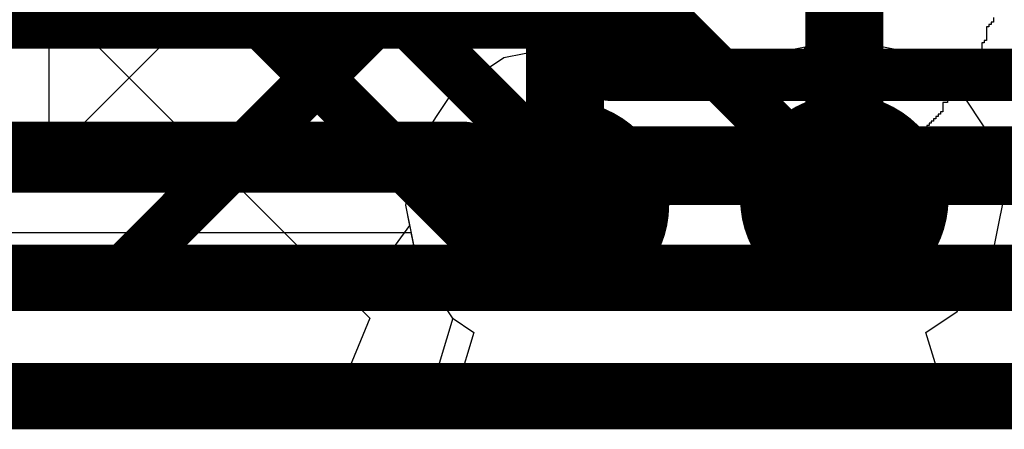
# Model space of a CAD drawing. Header units: millimetres. Extents: x -2 to 68, y -2 to 27.4.
# Tile 282 of 594: x 34.5 to 36.4, y 0.2 to 1. Entities that reach past the tile are written whole.
import ezdxf

# ---------------------------------------------------------------- set-up
doc = ezdxf.new("R2010")
doc.units = ezdxf.units.MM
for name, color, linetype in [('BottomLayer', 5, 'Continuous'), ('DrillGuide', 244, 'Continuous'), ('MidLayer1', 16, 'Continuous'), ('MidLayer2', 76, 'Continuous'), ('MidLayer3', 90, 'Continuous'), ('MidLayer4', 156, 'Continuous'), ('MidLayer5', 130, 'Continuous'), ('MidLayer6', 216, 'Continuous'), ('MidLayer7', 6, 'Continuous'), ('MidLayer8', 54, 'Continuous'), ('MultiLayer', 9, 'Continuous'), ('TopLayer', 1, 'Continuous'), ('TopOverlay', 2, 'Continuous'), ('ViaHoleLayer', 16, 'Continuous')]:
    doc.layers.add(name, color=color, linetype=linetype)

msp = doc.modelspace()

# ---------------------------------------------------------------- linework, layer by layer
at = {"layer": 'BottomLayer'}
for p, q in [((33.7573, 1.8463), (35.1708, 0.4329)), ((35.1708, 0.4329), (35.1182, 0.3059)), ((35.1182, 0.3059), (32.6703, 0.3059))]:
    msp.add_line(p, q, dxfattribs=at)
at = {"layer": 'BottomLayer', "const_width": 0.1}
for points in [[(34.3376, 2.1922), (35.6298, 0.9)], [(34.1376, 2.1094), (35.547, 0.7)], [(33.9376, 2.0265), (35.4641, 0.5)], [(35.6298, 0.9), (45.0003, 0.9)], [(35.547, 0.7), (45.0831, 0.7)], [(35.4641, 0.5), (45.166, 0.5)]]:
    msp.add_lwpolyline(points, dxfattribs=at)
at = {"layer": 'BottomLayer', "const_width": 0.05}
for points in [[(35.6048, 0.9, 1), (35.6548, 0.9, 1)], [(35.6048, 0.9, 1), (35.6548, 0.9, 1)], [(35.522, 0.7, 1), (35.572, 0.7, 1)], [(35.522, 0.7, 1), (35.572, 0.7, 1)], [(35.4391, 0.5, 1), (35.4891, 0.5, 1)], [(35.4391, 0.5, 1), (35.4891, 0.5, 1)]]:
    msp.add_lwpolyline(points, format="xyb", close=True, dxfattribs=at)
at = {"layer": 'DrillGuide', "const_width": 0.1}
for points in [[(36.031, 0.662, 1), (36.131, 0.662, 1)], [(35.495, 0.65, 1), (35.595, 0.65, 1)]]:
    msp.add_lwpolyline(points, format="xyb", close=True, dxfattribs=at)
at = {"layer": 'MidLayer1'}
for p, q in [((35.3666, 1.0156), (35.3666, 0.8916)), ((35.3666, 0.8916), (35.3287, 0.8663)), ((35.3287, 0.8663), (35.2624, 0.7671)), ((35.2624, 0.7671), (35.2391, 0.65)), ((35.2391, 0.65), (35.2624, 0.533)), ((35.2624, 0.533), (35.3287, 0.4337)), ((35.33, 0.4329), (35.2914, 0.3059)), ((35.3287, 0.4337), (35.33, 0.4329)), ((35.2914, 0.3059), (23.2523, 0.3059))]:
    msp.add_line(p, q, dxfattribs=at)
at = {"layer": 'MidLayer1', "const_width": 0.15}
for points in [[(35.545, 0.706), (35.545, 1.197)], [(36.081, 0.718), (36.081, 1.209)]]:
    msp.add_lwpolyline(points, dxfattribs=at)
at = {"layer": 'MidLayer1'}
for points, const_width in [([(35.981, 0.662, 1), (36.181, 0.662, 1)], 0.2), ([(35.445, 0.65, 1), (35.645, 0.65, 1)], 0.2), ([(35.5075, 0.706, 1), (35.5825, 0.706, 1)], 0.075), ([(36.0435, 0.718, 1), (36.1185, 0.718, 1)], 0.075)]:
    msp.add_lwpolyline(points, format="xyb", close=True, dxfattribs=dict(at, const_width=const_width))
at = {"layer": 'MidLayer2'}
for p, q in [((32.2976, 0.5977), (35.2495, 0.5977)), ((35.2495, 0.5977), (35.2624, 0.533)), ((35.2624, 0.533), (35.3287, 0.4337)), ((35.33, 0.4329), (35.2914, 0.3059)), ((35.3287, 0.4337), (35.33, 0.4329)), ((35.2914, 0.3059), (23.2523, 0.3059))]:
    msp.add_line(p, q, dxfattribs=at)
at = {"layer": 'MidLayer2', "const_width": 0.1}
for points in [[(32.397, 1), (35.743, 1)], [(35.743, 1), (36.081, 0.662)], [(32.2976, 0.76), (35.3538, 0.76)], [(35.3538, 0.76), (35.4638, 0.65)], [(35.4638, 0.65), (35.545, 0.65)]]:
    msp.add_lwpolyline(points, dxfattribs=at)
at = {"layer": 'MidLayer2'}
for points, const_width in [([(35.718, 1, 1), (35.768, 1, 1)], 0.05), ([(35.718, 1, 1), (35.768, 1, 1)], 0.05), ([(35.981, 0.662, 1), (36.181, 0.662, 1)], 0.2), ([(35.445, 0.65, 1), (35.645, 0.65, 1)], 0.2), ([(35.3288, 0.76, 1), (35.3788, 0.76, 1)], 0.05), ([(35.3288, 0.76, 1), (35.3788, 0.76, 1)], 0.05), ([(35.4388, 0.65, 1), (35.4888, 0.65, 1)], 0.05), ([(35.4388, 0.65, 1), (35.4888, 0.65, 1)], 0.05), ([(35.52, 0.65, 1), (35.57, 0.65, 1)], 0.05), ([(36.056, 0.662, 1), (36.106, 0.662, 1)], 0.05)]:
    msp.add_lwpolyline(points, format="xyb", close=True, dxfattribs=dict(at, const_width=const_width))
at = {"layer": 'MidLayer3'}
for p, q in [((36.081, 0.9679), (35.9639, 0.9446)), ((36.1981, 0.9446), (36.081, 0.9679)), ((35.545, 0.9559), (35.4279, 0.9326)), ((35.662, 0.9326), (35.545, 0.9559)), ((35.9639, 0.9446), (35.8933, 0.8974)), ((36.2973, 0.8783), (36.1981, 0.9446)), ((35.4279, 0.9326), (35.3287, 0.8663)), ((35.7613, 0.8663), (35.662, 0.9326)), ((35.8933, 0.8974), (35.7613, 0.8663)), ((36.3636, 0.7791), (36.2973, 0.8783)), ((35.3287, 0.8663), (35.2624, 0.7671)), ((36.3772, 0.7106), (36.3636, 0.7791)), ((35.2624, 0.7671), (35.2391, 0.65)), ((36.4991, 0.722), (36.3772, 0.7106)), ((35.2391, 0.65), (35.2624, 0.533)), ((35.2624, 0.533), (35.3287, 0.4337)), ((35.33, 0.4329), (35.2914, 0.3059)), ((35.3287, 0.4337), (35.33, 0.4329)), ((35.2914, 0.3059), (23.2523, 0.3059))]:
    msp.add_line(p, q, dxfattribs=at)
at = {"layer": 'MidLayer3', "const_width": 0.2}
for points in [[(35.981, 0.662, 1), (36.181, 0.662, 1)], [(35.445, 0.65, 1), (35.645, 0.65, 1)]]:
    msp.add_lwpolyline(points, format="xyb", close=True, dxfattribs=at)
at = {"layer": 'MidLayer4'}
for p, q in [((36.081, 0.9679), (35.9639, 0.9446)), ((36.1981, 0.9446), (36.081, 0.9679)), ((35.545, 0.9559), (35.4279, 0.9326)), ((35.662, 0.9326), (35.545, 0.9559)), ((35.9639, 0.9446), (35.8933, 0.8974)), ((36.2973, 0.8783), (36.1981, 0.9446)), ((35.4279, 0.9326), (35.3287, 0.8663)), ((35.7613, 0.8663), (35.662, 0.9326)), ((35.8933, 0.8974), (35.7613, 0.8663)), ((36.3636, 0.7791), (36.2973, 0.8783)), ((35.3287, 0.8663), (35.2624, 0.7671)), ((36.3772, 0.7106), (36.3636, 0.7791)), ((35.2624, 0.7671), (35.2391, 0.65)), ((36.4991, 0.722), (36.3772, 0.7106)), ((35.2391, 0.65), (35.2624, 0.533)), ((35.2624, 0.533), (35.3287, 0.4337)), ((35.33, 0.4329), (35.2914, 0.3059)), ((35.3287, 0.4337), (35.33, 0.4329)), ((35.2914, 0.3059), (24.0518, 0.3059))]:
    msp.add_line(p, q, dxfattribs=at)
at = {"layer": 'MidLayer4', "const_width": 0.2}
for points in [[(35.981, 0.662, 1), (36.181, 0.662, 1)], [(35.445, 0.65, 1), (35.645, 0.65, 1)]]:
    msp.add_lwpolyline(points, format="xyb", close=True, dxfattribs=at)
at = {"layer": 'MidLayer5'}
for p, q in [((36.081, 0.9679), (35.9639, 0.9446)), ((36.1981, 0.9446), (36.081, 0.9679)), ((35.545, 0.9559), (35.4279, 0.9326)), ((35.662, 0.9326), (35.545, 0.9559)), ((35.9639, 0.9446), (35.8933, 0.8974)), ((36.2973, 0.8783), (36.1981, 0.9446)), ((35.4279, 0.9326), (35.3287, 0.8663)), ((35.7613, 0.8663), (35.662, 0.9326)), ((35.8933, 0.8974), (35.7613, 0.8663)), ((36.3636, 0.7791), (36.2973, 0.8783)), ((35.3287, 0.8663), (35.2624, 0.7671)), ((36.3772, 0.7106), (36.3636, 0.7791)), ((35.2624, 0.7671), (35.2391, 0.65)), ((36.4991, 0.722), (36.3772, 0.7106)), ((35.2391, 0.65), (35.2624, 0.533)), ((35.2624, 0.533), (35.3287, 0.4337)), ((35.33, 0.4329), (35.2914, 0.3059)), ((35.3287, 0.4337), (35.33, 0.4329)), ((35.2914, 0.3059), (32.098, 0.3059))]:
    msp.add_line(p, q, dxfattribs=at)
at = {"layer": 'MidLayer5', "const_width": 0.2}
for points in [[(35.981, 0.662, 1), (36.181, 0.662, 1)], [(35.445, 0.65, 1), (35.645, 0.65, 1)]]:
    msp.add_lwpolyline(points, format="xyb", close=True, dxfattribs=at)
at = {"layer": 'MidLayer6'}
for p, q in [((35.0739, 1.2594), (34.5694, 0.7549)), ((34.5694, 0.7549), (31.5331, 0.7549))]:
    msp.add_line(p, q, dxfattribs=at)
at = {"layer": 'MidLayer6', "const_width": 0.1}
for points in [[(34.675, 0.5), (35.2542, 1.0792)], [(26.9256, 0.5), (34.675, 0.5)]]:
    msp.add_lwpolyline(points, dxfattribs=at)
at = {"layer": 'MidLayer6'}
for points, const_width in [([(35.981, 0.662, 1), (36.181, 0.662, 1)], 0.2), ([(35.445, 0.65, 1), (35.645, 0.65, 1)], 0.2), ([(34.65, 0.5, 1), (34.7, 0.5, 1)], 0.05), ([(34.65, 0.5, 1), (34.7, 0.5, 1)], 0.05)]:
    msp.add_lwpolyline(points, format="xyb", close=True, dxfattribs=dict(at, const_width=const_width))
at = {"layer": 'MidLayer7'}
for p, q in [((36.081, 0.9679), (35.9639, 0.9446)), ((36.1981, 0.9446), (36.081, 0.9679)), ((35.545, 0.9559), (35.4279, 0.9326)), ((35.662, 0.9326), (35.545, 0.9559)), ((35.9639, 0.9446), (35.8933, 0.8974)), ((36.2973, 0.8783), (36.1981, 0.9446)), ((35.4279, 0.9326), (35.3287, 0.8663)), ((35.7613, 0.8663), (35.662, 0.9326)), ((35.8933, 0.8974), (35.7613, 0.8663)), ((36.3636, 0.7791), (36.2973, 0.8783)), ((35.3287, 0.8663), (35.2624, 0.7671)), ((36.3772, 0.7106), (36.3636, 0.7791)), ((35.2624, 0.7671), (35.2391, 0.65)), ((36.4991, 0.722), (36.3772, 0.7106)), ((35.2391, 0.65), (35.2469, 0.6109)), ((35.2469, 0.6109), (35.154, 0.484)), ((35.154, 0.484), (29.3733, 0.4905))]:
    msp.add_line(p, q, dxfattribs=at)
at = {"layer": 'MidLayer7', "const_width": 0.2}
for points in [[(35.981, 0.662, 1), (36.181, 0.662, 1)], [(35.445, 0.65, 1), (35.645, 0.65, 1)]]:
    msp.add_lwpolyline(points, format="xyb", close=True, dxfattribs=at)
at = {"layer": 'MidLayer8'}
for p, q in [((36.081, 0.9679), (35.9639, 0.9446)), ((36.1981, 0.9446), (36.081, 0.9679)), ((35.545, 0.9559), (35.4279, 0.9326)), ((35.662, 0.9326), (35.545, 0.9559)), ((35.9639, 0.9446), (35.8708, 0.8824)), ((36.2973, 0.8783), (36.1981, 0.9446)), ((35.4279, 0.9326), (35.3287, 0.8663)), ((35.7613, 0.8663), (35.662, 0.9326)), ((35.8708, 0.8824), (35.8342, 0.8663)), ((36.3636, 0.7791), (36.2973, 0.8783)), ((35.3287, 0.8663), (35.2624, 0.7671)), ((35.8342, 0.8663), (35.7613, 0.8663)), ((36.3869, 0.662), (36.3636, 0.7791)), ((35.2624, 0.7671), (35.2391, 0.65)), ((36.3636, 0.545), (36.3869, 0.662)), ((35.2391, 0.65), (35.2624, 0.533)), ((35.2624, 0.533), (35.3287, 0.4337)), ((36.2973, 0.4457), (36.3636, 0.545)), ((36.2377, 0.4059), (36.2973, 0.4457)), ((35.3287, 0.4337), (35.3704, 0.4059)), ((35.3704, 0.4059), (35.34, 0.3059)), ((36.268, 0.3059), (36.2377, 0.4059)), ((35.34, 0.3059), (25.0736, 0.3059)), ((37.4101, 0.3059), (36.268, 0.3059))]:
    msp.add_line(p, q, dxfattribs=at)
at = {"layer": 'MidLayer8', "const_width": 0.2}
for points in [[(35.981, 0.662, 1), (36.181, 0.662, 1)], [(35.445, 0.65, 1), (35.645, 0.65, 1)]]:
    msp.add_lwpolyline(points, format="xyb", close=True, dxfattribs=at)
at = {"layer": 'MultiLayer', "const_width": 0.2}
for points in [[(35.981, 0.662, 1), (36.181, 0.662, 1)], [(35.445, 0.65, 1), (35.645, 0.65, 1)]]:
    msp.add_lwpolyline(points, format="xyb", close=True, dxfattribs=at)
at = {"layer": 'TopLayer', "const_width": 0.127}
for points in [[(31.8625, 0.7375), (46.8375, 0.7375)], [(31.4895, 0.5105), (46.9315, 0.5105)], [(31.1165, 0.2835), (47.4635, 0.2835)]]:
    msp.add_lwpolyline(points, dxfattribs=at)
at = {"layer": 'TopOverlay'}
for p, q in [((34.5546, 1.0583), (34.5546, 0.7232)), ((36.0671, 1.0054), (36.0671, 1.0231)), ((35.4674, 1.0054), (35.4674, 1.0098)), ((35.4718, 1.0054), (35.4674, 1.0054)), ((35.4718, 1.001), (35.4718, 1.0054)), ((35.7717, 1.0142), (35.7717, 0.9966)), ((36.0583, 0.9878), (36.0583, 1.0054)), ((36.0583, 1.0054), (36.0671, 1.0054)), ((36.367, 1.0098), (36.367, 1.001)), ((35.4762, 1.001), (35.4718, 1.001)), ((35.4762, 0.9745), (35.4762, 1.001)), ((35.7717, 0.9966), (35.7761, 0.9966)), ((35.7761, 0.9966), (35.7761, 0.9922)), ((35.7761, 0.9922), (35.7805, 0.9922)), ((35.7805, 0.9922), (35.7805, 0.9878)), ((35.7805, 0.9878), (35.7849, 0.9878)), ((35.7849, 0.9878), (35.7849, 0.9834)), ((35.7849, 0.9834), (35.7893, 0.9834)), ((35.7893, 0.9834), (35.7893, 0.979)), ((36.0495, 0.979), (36.0495, 0.9834)), ((36.0495, 0.9834), (36.0539, 0.9834)), ((36.0539, 0.9834), (36.0539, 0.9878)), ((36.0539, 0.9878), (36.0583, 0.9878)), ((36.3582, 0.9922), (36.3537, 0.9922)), ((36.3537, 0.9922), (36.3537, 0.9657)), ((36.3626, 0.9966), (36.3582, 0.9966)), ((36.3582, 0.9966), (36.3582, 0.9922)), ((36.367, 1.001), (36.3626, 1.001)), ((36.3626, 1.001), (36.3626, 0.9966)), ((35.485, 0.9745), (35.4762, 0.9745)), ((35.485, 0.9569), (35.485, 0.9745)), ((35.7893, 0.979), (35.7937, 0.979)), ((35.7937, 0.979), (35.7937, 0.9745)), ((35.7937, 0.9745), (35.7981, 0.9745)), ((35.7981, 0.9745), (35.7981, 0.9701)), ((35.7981, 0.9701), (35.8025, 0.9701)), ((35.8025, 0.9701), (35.8025, 0.9657)), ((35.8025, 0.9657), (35.8069, 0.9657)), ((35.8069, 0.9657), (35.8069, 0.9613)), ((36.0318, 0.9613), (36.0318, 0.9657)), ((36.0318, 0.9657), (36.0363, 0.9657)), ((36.0363, 0.9657), (36.0363, 0.9701)), ((36.0363, 0.9701), (36.0407, 0.9701)), ((36.0407, 0.9701), (36.0407, 0.9745)), ((36.0407, 0.9745), (36.0451, 0.9745)), ((36.0451, 0.9745), (36.0451, 0.979)), ((36.0451, 0.979), (36.0495, 0.979)), ((36.3537, 0.9657), (36.3493, 0.9657)), ((36.3493, 0.9657), (36.3493, 0.9613)), ((35.4894, 0.9569), (35.485, 0.9569)), ((35.4894, 0.9525), (35.4894, 0.9569)), ((35.4939, 0.9525), (35.4894, 0.9525)), ((35.4939, 0.9481), (35.4939, 0.9525)), ((35.4983, 0.9481), (35.4939, 0.9481)), ((35.4983, 0.9305), (35.4983, 0.9481)), ((35.8069, 0.9613), (35.8114, 0.9613)), ((35.8114, 0.9613), (35.8114, 0.9569)), ((35.8114, 0.9569), (35.8158, 0.9569)), ((35.8158, 0.9569), (35.8158, 0.9525)), ((35.8158, 0.9525), (35.8334, 0.9525)), ((35.8334, 0.9525), (35.8334, 0.9481)), ((35.8334, 0.9481), (35.8378, 0.9481)), ((35.8378, 0.9481), (35.8378, 0.9437)), ((36.0054, 0.9437), (36.0054, 0.9525)), ((36.0054, 0.9525), (36.023, 0.9525)), ((36.023, 0.9525), (36.023, 0.9569)), ((36.023, 0.9569), (36.0274, 0.9569)), ((36.0274, 0.9569), (36.0274, 0.9613)), ((36.0274, 0.9613), (36.0318, 0.9613)), ((36.3493, 0.9613), (36.3449, 0.9613)), ((36.3449, 0.9613), (36.3449, 0.9437)), ((35.5071, 0.9305), (35.4983, 0.9305)), ((35.5071, 0.9128), (35.5071, 0.9305)), ((35.8378, 0.9437), (35.851, 0.9437)), ((35.851, 0.9437), (35.851, 0.9393)), ((35.851, 0.9393), (35.8555, 0.9393)), ((35.8555, 0.9393), (35.8555, 0.9349)), ((35.8555, 0.9349), (35.8599, 0.9349)), ((35.8599, 0.9349), (35.8599, 0.9305)), ((35.8599, 0.9305), (35.9701, 0.9305)), ((35.9701, 0.9305), (35.9701, 0.9349)), ((35.9701, 0.9349), (35.9745, 0.9349)), ((35.9745, 0.9349), (35.9745, 0.9393)), ((35.9745, 0.9393), (35.9789, 0.9393)), ((35.9789, 0.9393), (35.9789, 0.9437)), ((35.9789, 0.9437), (35.9922, 0.9437)), ((35.9922, 0.9437), (35.9922, 0.9393)), ((35.9922, 0.9393), (35.9966, 0.9393)), ((35.9966, 0.9393), (35.9966, 0.9437)), ((35.9966, 0.9437), (36.0054, 0.9437)), ((36.3361, 0.9393), (36.3317, 0.9393)), ((36.3317, 0.9393), (36.3317, 0.9216)), ((36.3449, 0.9437), (36.3361, 0.9437)), ((36.3361, 0.9437), (36.3361, 0.9393)), ((35.5115, 0.9128), (35.5071, 0.9128)), ((35.5115, 0.9084), (35.5115, 0.9128)), ((35.5159, 0.9084), (35.5115, 0.9084)), ((35.5159, 0.8996), (35.5159, 0.9084)), ((36.3317, 0.9216), (36.3229, 0.9216)), ((36.3229, 0.9216), (36.3229, 0.904)), ((35.5159, 0.8952), (35.5159, 0.8996)), ((35.5159, 0.8908), (35.5159, 0.8952)), ((35.5247, 0.8908), (35.5159, 0.8908)), ((35.5247, 0.8864), (35.5247, 0.8908)), ((36.3097, 0.8908), (36.3052, 0.8908)), ((36.3052, 0.8908), (36.3052, 0.8864)), ((36.3141, 0.8952), (36.3097, 0.8952)), ((36.3097, 0.8952), (36.3097, 0.8908)), ((36.3185, 0.8996), (36.3141, 0.8996)), ((36.3141, 0.8996), (36.3141, 0.8952)), ((36.3229, 0.904), (36.3185, 0.904)), ((36.3185, 0.904), (36.3185, 0.8996)), ((35.5291, 0.8864), (35.5247, 0.8864)), ((35.5291, 0.8687), (35.5291, 0.8864)), ((36.3052, 0.8864), (36.3008, 0.8864)), ((36.3008, 0.8864), (36.3008, 0.8687)), ((35.5335, 0.8687), (35.5291, 0.8687)), ((35.5335, 0.8643), (35.5335, 0.8687)), ((35.538, 0.8643), (35.5335, 0.8643)), ((35.538, 0.8599), (35.538, 0.8643)), ((35.5424, 0.8599), (35.538, 0.8599)), ((35.5424, 0.8555), (35.5424, 0.8599)), ((35.5468, 0.8555), (35.5424, 0.8555)), ((35.5468, 0.8511), (35.5468, 0.8555)), ((35.5512, 0.8511), (35.5468, 0.8511)), ((35.5512, 0.8467), (35.5512, 0.8511)), ((36.2876, 0.8555), (36.2788, 0.8555)), ((36.2788, 0.8555), (36.2788, 0.8467)), ((36.292, 0.8599), (36.2876, 0.8599)), ((36.2876, 0.8599), (36.2876, 0.8555)), ((36.3008, 0.8687), (36.292, 0.8687)), ((36.292, 0.8687), (36.292, 0.8599)), ((35.5556, 0.8467), (35.5512, 0.8467)), ((35.5556, 0.8423), (35.5556, 0.8467)), ((35.56, 0.8423), (35.5556, 0.8423)), ((35.56, 0.8378), (35.56, 0.8423)), ((35.5644, 0.8378), (35.56, 0.8378)), ((35.5644, 0.8334), (35.5644, 0.8378)), ((35.5688, 0.8334), (35.5644, 0.8334)), ((35.5688, 0.829), (35.5688, 0.8334)), ((36.2788, 0.8467), (36.27, 0.8467)), ((36.27, 0.8467), (36.27, 0.829)), ((35.5732, 0.829), (35.5688, 0.829)), ((35.5732, 0.8246), (35.5732, 0.829)), ((35.582, 0.8246), (35.5732, 0.8246)), ((35.582, 0.807), (35.582, 0.8246)), ((36.2567, 0.8158), (36.2523, 0.8158)), ((36.2523, 0.8158), (36.2523, 0.8114)), ((36.2611, 0.8202), (36.2567, 0.8202)), ((36.2567, 0.8202), (36.2567, 0.8158)), ((36.2656, 0.8246), (36.2611, 0.8246)), ((36.2611, 0.8246), (36.2611, 0.8202)), ((36.27, 0.829), (36.2656, 0.829)), ((36.2656, 0.829), (36.2656, 0.8246)), ((35.5865, 0.807), (35.582, 0.807)), ((35.5865, 0.8026), (35.5865, 0.807)), ((35.5997, 0.8026), (35.5865, 0.8026)), ((35.5997, 0.7982), (35.5997, 0.8026)), ((35.6041, 0.7982), (35.5997, 0.7982)), ((35.6041, 0.7937), (35.6041, 0.7982)), ((35.6085, 0.7937), (35.6041, 0.7937)), ((35.6085, 0.7893), (35.6085, 0.7937)), ((36.2347, 0.7937), (36.217, 0.7937)), ((36.217, 0.7937), (36.217, 0.7849)), ((36.2391, 0.7982), (36.2347, 0.7982)), ((36.2347, 0.7982), (36.2347, 0.7937)), ((36.2435, 0.8026), (36.2391, 0.8026)), ((36.2391, 0.8026), (36.2391, 0.7982)), ((36.2479, 0.807), (36.2435, 0.807)), ((36.2435, 0.807), (36.2435, 0.8026)), ((36.2523, 0.8114), (36.2479, 0.8114)), ((36.2479, 0.8114), (36.2479, 0.807)), ((35.6129, 0.7893), (35.6085, 0.7893)), ((35.6129, 0.7849), (35.6129, 0.7893)), ((35.6173, 0.7849), (35.6129, 0.7849)), ((35.6173, 0.7805), (35.6173, 0.7849)), ((35.6217, 0.7805), (35.6173, 0.7805)), ((35.6217, 0.7761), (35.6217, 0.7805)), ((35.6261, 0.7761), (35.6217, 0.7761)), ((35.6261, 0.7717), (35.6261, 0.7761)), ((36.2082, 0.7805), (36.2038, 0.7805)), ((36.2038, 0.7805), (36.2038, 0.7717)), ((36.217, 0.7849), (36.2082, 0.7849)), ((36.2082, 0.7849), (36.2082, 0.7805)), ((35.6438, 0.7717), (35.6261, 0.7717)), ((35.6438, 0.7673), (35.6438, 0.7717)), ((35.6482, 0.7673), (35.6438, 0.7673)), ((35.6482, 0.7629), (35.6482, 0.7673)), ((35.6526, 0.7629), (35.6482, 0.7629)), ((35.6526, 0.7585), (35.6526, 0.7629)), ((35.657, 0.7585), (35.6526, 0.7585)), ((35.657, 0.7541), (35.657, 0.7585)), ((36.1774, 0.7585), (36.173, 0.7585)), ((36.173, 0.7585), (36.173, 0.7541)), ((36.1818, 0.7629), (36.1774, 0.7629)), ((36.1774, 0.7629), (36.1774, 0.7585)), ((36.1862, 0.7673), (36.1818, 0.7673)), ((36.1818, 0.7673), (36.1818, 0.7629)), ((36.2038, 0.7717), (36.1862, 0.7717)), ((36.1862, 0.7717), (36.1862, 0.7673)), ((35.6614, 0.7541), (35.657, 0.7541)), ((35.6614, 0.7497), (35.6614, 0.7541)), ((35.6747, 0.7497), (35.6614, 0.7497)), ((35.6747, 0.7452), (35.6747, 0.7497)), ((35.6791, 0.7452), (35.6747, 0.7452)), ((35.6791, 0.7408), (35.6791, 0.7452)), ((35.6967, 0.7408), (35.6791, 0.7408)), ((35.6967, 0.732), (35.6967, 0.7408)), ((36.1509, 0.7408), (36.1244, 0.7408)), ((36.1244, 0.7408), (36.1244, 0.7364)), ((36.1553, 0.7452), (36.1509, 0.7452)), ((36.1509, 0.7452), (36.1509, 0.7408)), ((36.1685, 0.7497), (36.1553, 0.7497)), ((36.1553, 0.7497), (36.1553, 0.7452)), ((36.173, 0.7541), (36.1685, 0.7541)), ((36.1685, 0.7541), (36.1685, 0.7497)), ((34.5502, 0.7188), (34.2724, 0.7188)), ((34.5546, 0.7232), (34.5502, 0.7232)), ((34.5502, 0.7232), (34.5502, 0.7188)), ((35.7055, 0.732), (35.6967, 0.732)), ((35.7055, 0.7276), (35.7055, 0.732)), ((35.7099, 0.7276), (35.7055, 0.7276)), ((35.7232, 0.732), (35.7099, 0.732)), ((35.7099, 0.732), (35.7099, 0.7276)), ((35.7232, 0.7276), (35.7232, 0.732)), ((35.7276, 0.7276), (35.7232, 0.7276)), ((35.7276, 0.7232), (35.7276, 0.7276)), ((35.732, 0.7232), (35.7276, 0.7232)), ((35.732, 0.7188), (35.732, 0.7232)), ((35.7717, 0.7188), (35.732, 0.7188)), ((35.7717, 0.71), (35.7717, 0.7188)), ((36.098, 0.7188), (36.0583, 0.7188)), ((36.0583, 0.7188), (36.0583, 0.71)), ((36.1024, 0.7276), (36.098, 0.7276)), ((36.098, 0.7276), (36.098, 0.7188)), ((36.12, 0.732), (36.1024, 0.732)), ((36.1024, 0.732), (36.1024, 0.7276)), ((36.1244, 0.7364), (36.12, 0.7364)), ((36.12, 0.7364), (36.12, 0.732)), ((35.8334, 0.71), (35.7717, 0.71)), ((35.8334, 0.7011), (35.8334, 0.71)), ((35.8378, 0.7011), (35.8334, 0.7011)), ((35.8378, 0.6967), (35.8378, 0.7011)), ((35.9922, 0.7011), (35.9877, 0.7011)), ((35.9877, 0.7011), (35.9877, 0.6967)), ((35.9966, 0.7056), (35.9922, 0.7056)), ((35.9922, 0.7056), (35.9922, 0.7011)), ((36.0583, 0.71), (35.9966, 0.71)), ((35.9966, 0.71), (35.9966, 0.7056)), ((35.9877, 0.6967), (35.8378, 0.6967))]:
    msp.add_line(p, q, dxfattribs=at)
at = {"layer": 'ViaHoleLayer', "const_width": 0.1}
for points in [[(36.031, 0.662, 1), (36.131, 0.662, 1)], [(35.495, 0.65, 1), (35.595, 0.65, 1)]]:
    msp.add_lwpolyline(points, format="xyb", close=True, dxfattribs=at)

doc.saveas('drawing.dxf')
